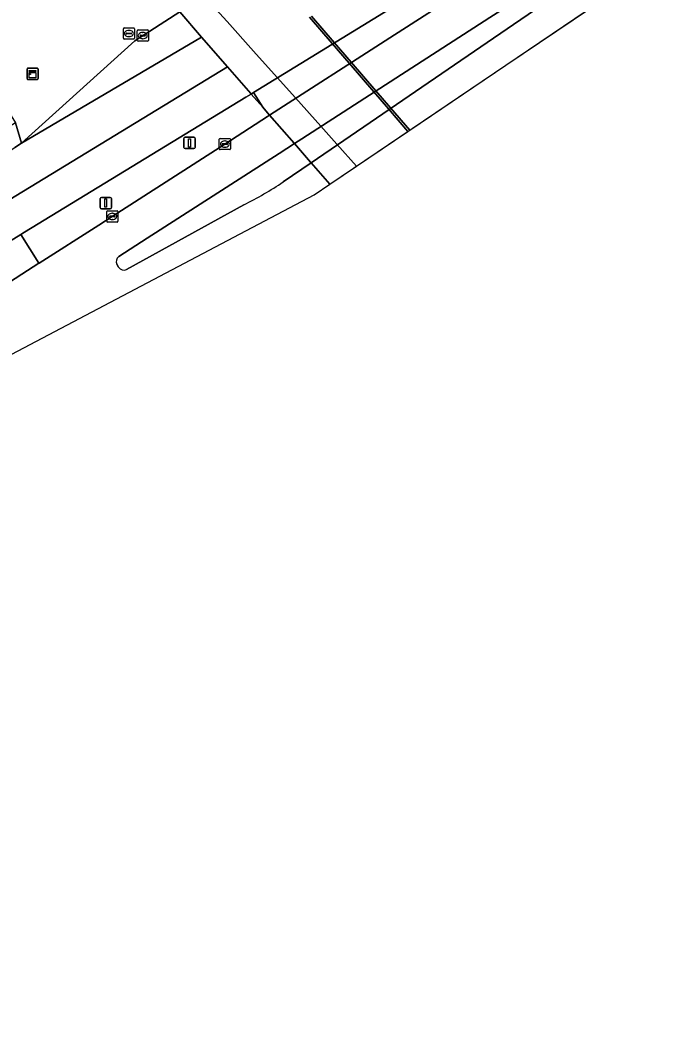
# Model space of a CAD drawing. Extents: x 157445 to 158888, y 383061 to 384688.
# Drawn here: x 157894.8 to 157953.3, y 383109.1 to 383198.3 of the extents above; entities that cross this region are included whole.
import ezdxf

# ---------------------------------------------------------------- set-up
doc = ezdxf.new("R2010")
doc.units = 0
for name, color, linetype in [('IMGEO_Berm_gesloten', 7, 'Continuous'), ('IMGEO_Berm_groen', 7, 'Continuous'), ('IMGEO_Berm_open', 7, 'Continuous'), ('IMGEO_Dek', 7, 'Continuous'), ('IMGEO_Grasland_overig', 7, 'Continuous'), ('IMGEO_Groenvoorziening', 7, 'Continuous'), ('IMGEO_Kademuur', 7, 'Continuous'), ('IMGEO_Kast', 7, 'Continuous'), ('IMGEO_Kolk', 7, 'Continuous'), ('IMGEO_Lichtmast', 7, 'Continuous'), ('IMGEO_OVBaan_gesloten', 7, 'Continuous'), ('IMGEO_Rijbaan_regionaal_gesloten', 7, 'Continuous'), ('IMGEO_Rioolput', 7, 'Continuous'), ('IMGEO_Verkeersregelinstallatiepaal', 7, 'Continuous'), ('IMGEO_Waterloop', 7, 'Continuous')]:
    doc.layers.add(name, color=color, linetype=linetype)

msp = doc.modelspace()

# ---------------------------------------------------------------- linework, layer by layer
at = {"layer": 'IMGEO_Berm_gesloten'}
for points in [[(157948.487, 383209.997), (157948.445, 383210.044), (157947.348, 383211.289), (157915.652, 383191.82), (157916.476, 383190.516), (157917.06, 383189.846), (157917.092, 383189.809), (157927.849, 383196.73)], [(157951.518, 383206.559), (157950.719, 383207.465), (157950.277, 383207.177), (157936.779, 383198.531), (157919.96, 383187.699), (157919.306, 383187.267), (157920.748, 383185.612), (157920.812, 383185.539), (157938.89, 383197.899)], [(157915.652, 383191.82), (157915.449, 383191.695), (157916.476, 383190.516)]]:
    msp.add_lwpolyline(points, close=True, dxfattribs=at)
at = {"layer": 'IMGEO_Berm_groen'}
msp.add_lwpolyline([(157894.253, 383200.099), (157890.988, 383194.548), (157894.369, 383189.107), (157894.92, 383187.296), (157905.045, 383196.463), (157909.061, 383199.03)], dxfattribs=at)
at = {"layer": 'IMGEO_Berm_open'}
for points in [[(157913.099, 383187.219), (157916.903, 383189.687), (157917.092, 383189.809), (157917.06, 383189.846), (157916.476, 383190.516), (157915.449, 383191.695), (157914.964, 383191.398), (157895.18, 383179.335), (157894.855, 383179.135), (157896.466, 383176.553), (157896.492, 383176.57), (157901.827, 383179.976), (157903.034, 383180.746)], [(157896.466, 383176.553), (157894.855, 383179.135), (157888.346, 383175.127), (157888.031, 383174.934), (157889.672, 383172.169)]]:
    msp.add_lwpolyline(points, close=True, dxfattribs=at)
for points in [[(157920.812, 383185.539), (157920.748, 383185.612), (157919.306, 383187.267), (157917.942, 383186.367), (157906.162, 383178.791), (157903.615, 383177.156)], [(157918.315, 383183.832), (157920.812, 383185.539)], [(157904.313, 383176.013), (157914.798, 383181.78)], [(157903.438, 383176.463), (157903.594, 383176.207)]]:
    msp.add_lwpolyline(points, dxfattribs=at)
for centre, radius, start, end in [((157898.881, 383213.101), 35.134, 296.9395, 303.58351), ((157903.906, 383176.713), 0.53, 123.24648, 208.09817), ((157904.056, 383176.491), 0.542, 211.53894, 298.26123)]:
    msp.add_arc(centre, radius, start, end, dxfattribs=at)
at = {"layer": 'IMGEO_Dek'}
msp.add_lwpolyline([(157909.061, 383199.03), (157911.011, 383196.791), (157915.412, 383191.738), (157915.449, 383191.695), (157916.476, 383190.516), (157917.06, 383189.846), (157917.092, 383189.809), (157919.287, 383187.289), (157919.306, 383187.267), (157920.748, 383185.612), (157920.812, 383185.539), (157922.478, 383183.625), (157938.216, 383194.271), (157953.334, 383204.497)], dxfattribs=at)
at = {"layer": 'IMGEO_Grasland_overig'}
msp.add_lwpolyline([(157894.369, 383189.107), (157891.281, 383187.205), (157890.451, 383186.697), (157891.471, 383185.128), (157892.318, 383185.619), (157893.578, 383186.431), (157894.317, 383186.907), (157894.92, 383187.296)], close=True, dxfattribs=at)
at = {"layer": 'IMGEO_Groenvoorziening'}
for points in [[(157911.294, 383200.4), (157913.289, 383198.174), (157915.663, 383195.524), (157917.764, 383193.18), (157919.401, 383191.353), (157921.667, 383188.824), (157923.109, 383187.215), (157924.873, 383185.246), (157929.462, 383188.35), (157927.727, 383190.361), (157926.413, 383191.885), (157924.206, 383194.444), (157922.691, 383196.2), (157920.659, 383198.555)], [(157924.873, 383185.246), (157923.109, 383187.215), (157921.667, 383188.824), (157919.401, 383191.353), (157917.764, 383193.18), (157915.663, 383195.524), (157913.289, 383198.174), (157911.294, 383200.4)], [(157909.061, 383199.03), (157911.011, 383196.791), (157913.341, 383194.116), (157915.412, 383191.738), (157915.449, 383191.695), (157916.476, 383190.516), (157917.06, 383189.846), (157917.092, 383189.809), (157919.287, 383187.289), (157919.306, 383187.267), (157920.748, 383185.612), (157920.812, 383185.539), (157922.478, 383183.625), (157924.873, 383185.246)]]:
    msp.add_lwpolyline(points, dxfattribs=at)
at = {"layer": 'IMGEO_Kademuur'}
msp.add_lwpolyline([(157920.659, 383198.555), (157922.691, 383196.2), (157924.206, 383194.444), (157926.413, 383191.885), (157927.727, 383190.361), (157929.462, 383188.35), (157929.625, 383188.459), (157927.89, 383190.472), (157926.58, 383191.992), (157924.373, 383194.552), (157922.861, 383196.304), (157920.83, 383198.659)], dxfattribs=at)
at = {"layer": 'IMGEO_Kast'}
for p, q in [((157895.408, 383193.076), (157895.408, 383193.917)), ((157895.408, 383193.917), (157895.408, 383193.076)), ((157895.483, 383194.001), (157896.324, 383194.001)), ((157896.324, 383194.001), (157895.483, 383194.001)), ((157896.408, 383193.926), (157896.408, 383193.085)), ((157896.408, 383193.085), (157896.408, 383193.926)), ((157896.333, 383193.001), (157895.492, 383193.001)), ((157895.492, 383193.001), (157896.333, 383193.001))]:
    msp.add_line(p, q, dxfattribs=at)
for points in [[(157895.603, 383193.791), (157896.203, 383193.791), (157896.203, 383193.706), (157895.603, 383193.706), (157895.603, 383193.791)], [(157895.603, 383193.616), (157896.203, 383193.616), (157896.203, 383193.127), (157895.603, 383193.127), (157895.603, 383193.616)]]:
    msp.add_lwpolyline(points, dxfattribs=at)
msp.add_circle((157895.687, 383193.465), 0.0377, dxfattribs=at)
for centre, start, end in [((157895.486, 383193.923), 92.4484, 184.28452), ((157895.486, 383193.923), 92.4484, 184.28452), ((157896.33, 383193.923), 2.4484, 94.28452), ((157896.33, 383193.923), 2.4484, 94.28452), ((157895.486, 383193.079), 182.4484, 274.28452), ((157895.486, 383193.079), 182.4484, 274.28452), ((157896.33, 383193.079), 272.4484, 4.28452), ((157896.33, 383193.079), 272.4484, 4.28452)]:
    msp.add_arc(centre, 0.0779, start, end, dxfattribs=at)
at = {"layer": 'IMGEO_Kolk'}
for p, q in [((157905.33, 383197.42), (157906.182, 383197.42)), ((157905.255, 383196.494), (157905.255, 383197.346)), ((157905.514, 383196.914), (157905.514, 383196.926)), ((157905.952, 383196.877), (157905.554, 383196.877)), ((157905.557, 383196.963), (157905.955, 383196.963)), ((157905.766, 383196.64), (157905.741, 383196.64)), ((157905.743, 383197.2), (157905.768, 383197.2)), ((157905.998, 383196.926), (157905.998, 383196.914)), ((157906.256, 383197.346), (157906.256, 383196.494)), ((157906.182, 383196.42), (157905.33, 383196.42)), ((157912.598, 383186.793), (157912.598, 383187.645)), ((157912.673, 383187.719), (157913.525, 383187.719)), ((157913.599, 383187.645), (157913.599, 383186.793)), ((157913.525, 383186.719), (157912.673, 383186.719)), ((157912.857, 383187.213), (157912.857, 383187.225)), ((157913.295, 383187.176), (157912.897, 383187.176)), ((157912.9, 383187.262), (157913.298, 383187.262)), ((157913.109, 383186.939), (157913.084, 383186.939)), ((157913.086, 383187.499), (157913.111, 383187.499)), ((157913.341, 383187.225), (157913.341, 383187.213)), ((157902.533, 383180.32), (157902.533, 383181.172)), ((157902.608, 383181.246), (157903.46, 383181.246)), ((157902.792, 383180.74), (157902.792, 383180.752)), ((157903.23, 383180.703), (157902.832, 383180.703)), ((157902.835, 383180.789), (157903.233, 383180.789)), ((157903.044, 383180.466), (157903.019, 383180.466)), ((157903.021, 383181.026), (157903.046, 383181.026)), ((157903.276, 383180.752), (157903.276, 383180.74)), ((157903.534, 383181.172), (157903.534, 383180.32)), ((157903.46, 383180.246), (157902.608, 383180.246))]:
    msp.add_line(p, q, dxfattribs=at)
for points in [[(157905.33, 383197.42), (157906.182, 383197.42)], [(157905.255, 383196.494), (157905.255, 383197.346)], [(157906.256, 383197.346), (157906.256, 383196.494)], [(157906.182, 383196.42), (157905.33, 383196.42)], [(157912.598, 383186.793), (157912.598, 383187.645)], [(157912.673, 383187.719), (157913.525, 383187.719)], [(157913.599, 383187.645), (157913.599, 383186.793)], [(157913.525, 383186.719), (157912.673, 383186.719)], [(157902.533, 383180.32), (157902.533, 383181.172)], [(157902.608, 383181.246), (157903.46, 383181.246)], [(157903.534, 383181.172), (157903.534, 383180.32)], [(157903.46, 383180.246), (157902.608, 383180.246)]]:
    msp.add_lwpolyline(points, dxfattribs=at)
for centre, radius, start, end in [((157905.332, 383197.344), 0.0765, 91.55205, 178.44795), ((157905.332, 383197.344), 0.0765, 91.55205, 178.44795), ((157906.18, 383197.344), 0.0765, 1.55205, 88.44795), ((157906.18, 383197.344), 0.0765, 1.55205, 88.44795), ((157905.332, 383196.496), 0.0765, 181.55205, 268.44795), ((157905.332, 383196.496), 0.0765, 181.55205, 268.44795), ((157905.554, 383196.923), 0.0403, 85.87752, 175.75265), ((157905.551, 383196.913), 0.0366, 178.93798, 274.71019), ((157905.955, 383196.92), 0.043, 264.86636, 352.45326), ((157905.959, 383196.925), 0.0386, 1.73085, 96.63898), ((157906.18, 383196.496), 0.0765, 271.55205, 358.44795), ((157906.18, 383196.496), 0.0765, 271.55205, 358.44795), ((157912.675, 383187.643), 0.0765, 91.55205, 178.44795), ((157912.675, 383187.643), 0.0765, 91.55205, 178.44795), ((157913.523, 383187.643), 0.0765, 1.55205, 88.44795), ((157913.523, 383187.643), 0.0765, 1.55205, 88.44795), ((157912.675, 383186.795), 0.0765, 181.55205, 268.44795), ((157912.675, 383186.795), 0.0765, 181.55205, 268.44795), ((157912.897, 383187.222), 0.0403, 85.87752, 175.75265), ((157912.894, 383187.212), 0.0366, 178.93798, 274.71019), ((157913.298, 383187.219), 0.043, 264.86636, 352.45326), ((157913.302, 383187.224), 0.0386, 1.73085, 96.63898), ((157913.523, 383186.795), 0.0765, 271.55205, 358.44795), ((157913.523, 383186.795), 0.0765, 271.55205, 358.44795), ((157902.61, 383181.17), 0.0765, 91.55205, 178.44795), ((157902.61, 383181.17), 0.0765, 91.55205, 178.44795), ((157902.832, 383180.749), 0.0403, 85.87752, 175.75265), ((157902.829, 383180.739), 0.0366, 178.93798, 274.71019), ((157903.233, 383180.746), 0.043, 264.86636, 352.45326), ((157903.237, 383180.751), 0.0386, 1.73085, 96.63898), ((157903.458, 383181.17), 0.0765, 1.55205, 88.44795), ((157903.458, 383181.17), 0.0765, 1.55205, 88.44795), ((157902.61, 383180.322), 0.0765, 181.55205, 268.44795), ((157902.61, 383180.322), 0.0765, 181.55205, 268.44795), ((157903.458, 383180.322), 0.0765, 271.55205, 358.44795), ((157903.458, 383180.322), 0.0765, 271.55205, 358.44795)]:
    msp.add_arc(centre, radius, start, end, dxfattribs=at)
for centre, major_axis, ratio, start_param, end_param in [((157905.742, 383196.92), (-0.387, 0.002), 0.722429, 4.712389, 7.853982), ((157905.767, 383196.92), (-0.39, 0.002), 0.717154, 1.570796, 4.712389), ((157913.085, 383187.219), (-0.387, 0.002), 0.722429, 4.712389, 7.853982), ((157913.11, 383187.219), (-0.39, 0.002), 0.717154, 1.570796, 4.712389), ((157903.02, 383180.746), (-0.387, 0.002), 0.722429, 4.712389, 7.853982), ((157903.045, 383180.746), (-0.39, 0.002), 0.717154, 1.570796, 4.712389)]:
    msp.add_ellipse(centre, major_axis=major_axis, ratio=ratio, start_param=start_param, end_param=end_param, dxfattribs=at)
at = {"layer": 'IMGEO_Lichtmast'}
for p, q in [((157901.958, 383181.539), (157901.958, 383182.339)), ((157901.958, 383182.339), (157901.958, 383181.539)), ((157902.058, 383182.439), (157902.848, 383182.439)), ((157902.848, 383182.439), (157902.058, 383182.439)), ((157902.948, 383182.339), (157902.948, 383181.539)), ((157902.948, 383181.539), (157902.948, 383182.339)), ((157902.848, 383181.439), (157902.058, 383181.439)), ((157902.058, 383181.439), (157902.848, 383181.439))]:
    msp.add_line(p, q, dxfattribs=at)
msp.add_lwpolyline([(157902.378, 383182.314), (157902.528, 383182.314), (157902.528, 383181.564), (157902.378, 383181.564), (157902.378, 383182.314)], dxfattribs=at)
for centre, start, end in [((157902.058, 383182.339), 90, 180), ((157902.058, 383182.339), 90, 180), ((157902.848, 383182.339), 0, 90), ((157902.848, 383182.339), 360, 90), ((157902.058, 383181.539), 180, 270), ((157902.058, 383181.539), 180, 270), ((157902.848, 383181.539), 270, 0), ((157902.848, 383181.539), 270, 0)]:
    msp.add_arc(centre, 0.1, start, end, dxfattribs=at)
at = {"layer": 'IMGEO_OVBaan_gesloten'}
for points in [[(157950.719, 383207.465), (157950.668, 383207.523), (157948.487, 383209.997), (157927.849, 383196.73), (157917.092, 383189.809), (157919.287, 383187.289), (157919.306, 383187.267), (157919.96, 383187.699), (157936.779, 383198.531), (157950.277, 383207.177)], [(157922.478, 383183.625), (157938.216, 383194.271), (157953.334, 383204.497), (157951.518, 383206.559), (157938.89, 383197.899), (157920.812, 383185.539)]]:
    msp.add_lwpolyline(points, close=True, dxfattribs=at)
for points in [[(157903.615, 383177.156), (157906.162, 383178.791), (157917.942, 383186.367), (157919.306, 383187.267), (157919.287, 383187.289), (157917.092, 383189.809), (157916.903, 383189.687), (157913.099, 383187.219), (157903.034, 383180.746), (157901.827, 383179.976), (157896.492, 383176.57), (157896.466, 383176.553), (157889.672, 383172.169), (157888.913, 383171.679), (157887.399, 383170.702)], [(157801.183, 383109.138), (157837.838, 383131.51), (157886.262, 383164.355), (157921.085, 383182.683), (157922.478, 383183.625), (157920.812, 383185.539), (157918.315, 383183.832)], [(157914.798, 383181.78), (157904.313, 383176.013)], [(157903.594, 383176.207), (157903.438, 383176.463)]]:
    msp.add_lwpolyline(points, dxfattribs=at)
for centre, radius, start, end in [((157898.881, 383213.101), 35.134, 296.9395, 303.58351), ((157903.906, 383176.713), 0.53, 123.24648, 208.09817), ((157904.056, 383176.491), 0.542, 211.53894, 298.26123)]:
    msp.add_arc(centre, radius, start, end, dxfattribs=at)
at = {"layer": 'IMGEO_Rijbaan_regionaal_gesloten'}
for points in [[(157947.348, 383211.289), (157947.337, 383211.301), (157942.994, 383216.227), (157940.93, 383218.569), (157934.424, 383214.581), (157933.952, 383214.291), (157933.777, 383214.184), (157916.55, 383203.622), (157916.378, 383203.517), (157916.165, 383203.386), (157911.294, 383200.4), (157910.695, 383200.033), (157909.061, 383199.03), (157911.011, 383196.791), (157915.412, 383191.738), (157915.449, 383191.695), (157915.652, 383191.82)], [(157911.011, 383196.791), (157909.061, 383199.03), (157905.045, 383196.463), (157894.92, 383187.296)]]:
    msp.add_lwpolyline(points, close=True, dxfattribs=at)
for points in [[(157889.349, 383179.52), (157913.341, 383194.116), (157911.011, 383196.791), (157894.92, 383187.296), (157894.317, 383186.907)], [(157878.101, 383168.871), (157888.031, 383174.934), (157888.346, 383175.127), (157894.855, 383179.135), (157895.18, 383179.335), (157914.964, 383191.398), (157915.449, 383191.695), (157915.412, 383191.738), (157913.341, 383194.116), (157889.349, 383179.52), (157857.728, 383160.152), (157837.751, 383147.916), (157794.84, 383121.634), (157796.408, 383118.555), (157818.208, 383132.145), (157850.017, 383151.587), (157873.129, 383165.431)]]:
    msp.add_lwpolyline(points, dxfattribs=at)
at = {"layer": 'IMGEO_Rioolput'}
for p, q in [((157904.02, 383196.682), (157904.02, 383197.534)), ((157904.095, 383197.608), (157904.947, 383197.608)), ((157904.508, 383197.388), (157904.533, 383197.388)), ((157905.021, 383197.534), (157905.021, 383196.682)), ((157904.947, 383196.608), (157904.095, 383196.608)), ((157904.279, 383197.102), (157904.279, 383197.114)), ((157904.717, 383197.065), (157904.319, 383197.065)), ((157904.322, 383197.151), (157904.72, 383197.151)), ((157904.531, 383196.828), (157904.506, 383196.828)), ((157904.763, 383197.114), (157904.763, 383197.102))]:
    msp.add_line(p, q, dxfattribs=at)
for points in [[(157904.02, 383196.682), (157904.02, 383197.534)], [(157904.095, 383197.608), (157904.947, 383197.608)], [(157905.021, 383197.534), (157905.021, 383196.682)], [(157904.947, 383196.608), (157904.095, 383196.608)]]:
    msp.add_lwpolyline(points, dxfattribs=at)
for centre, radius, start, end in [((157904.097, 383197.532), 0.0765, 91.55205, 178.44795), ((157904.097, 383197.532), 0.0765, 91.55205, 178.44795), ((157904.945, 383197.532), 0.0765, 1.55205, 88.44795), ((157904.945, 383197.532), 0.0765, 1.55205, 88.44795), ((157904.097, 383196.684), 0.0765, 181.55205, 268.44795), ((157904.097, 383196.684), 0.0765, 181.55205, 268.44795), ((157904.319, 383197.111), 0.0403, 85.87752, 175.75265), ((157904.316, 383197.101), 0.0366, 178.93798, 274.71019), ((157904.72, 383197.108), 0.043, 264.86636, 352.45326), ((157904.724, 383197.113), 0.0386, 1.73085, 96.63898), ((157904.945, 383196.684), 0.0765, 271.55205, 358.44795), ((157904.945, 383196.684), 0.0765, 271.55205, 358.44795)]:
    msp.add_arc(centre, radius, start, end, dxfattribs=at)
for centre, major_axis, ratio, start_param, end_param in [((157904.507, 383197.108), (-0.387, 0.002), 0.722429, 4.712389, 7.853982), ((157904.532, 383197.108), (-0.39, 0.002), 0.717154, 1.570796, 4.712389)]:
    msp.add_ellipse(centre, major_axis=major_axis, ratio=ratio, start_param=start_param, end_param=end_param, dxfattribs=at)
at = {"layer": 'IMGEO_Verkeersregelinstallatiepaal'}
for p, q in [((157909.437, 383186.92), (157909.437, 383187.72)), ((157909.437, 383187.72), (157909.437, 383186.92)), ((157909.537, 383187.82), (157910.327, 383187.82)), ((157910.327, 383187.82), (157909.537, 383187.82)), ((157910.427, 383187.72), (157910.427, 383186.92)), ((157910.427, 383186.92), (157910.427, 383187.72)), ((157910.327, 383186.82), (157909.537, 383186.82)), ((157909.537, 383186.82), (157910.327, 383186.82))]:
    msp.add_line(p, q, dxfattribs=at)
msp.add_lwpolyline([(157909.857, 383187.695), (157910.007, 383187.695), (157910.007, 383186.945), (157909.857, 383186.945), (157909.857, 383187.695)], dxfattribs=at)
for centre, start, end in [((157909.537, 383187.72), 90, 180), ((157909.537, 383187.72), 90, 180), ((157910.327, 383187.72), 0, 90), ((157910.327, 383187.72), 360, 90), ((157909.537, 383186.92), 180, 270), ((157909.537, 383186.92), 180, 270), ((157910.327, 383186.92), 270, 0), ((157910.327, 383186.92), 270, 0)]:
    msp.add_arc(centre, 0.1, start, end, dxfattribs=at)
at = {"layer": 'IMGEO_Waterloop'}
msp.add_lwpolyline([(157920.83, 383198.659), (157922.861, 383196.304), (157924.373, 383194.552), (157926.58, 383191.992), (157927.89, 383190.472), (157929.625, 383188.459), (157938.216, 383194.271), (157946.4, 383199.807)], dxfattribs=at)

doc.saveas('drawing.dxf')
